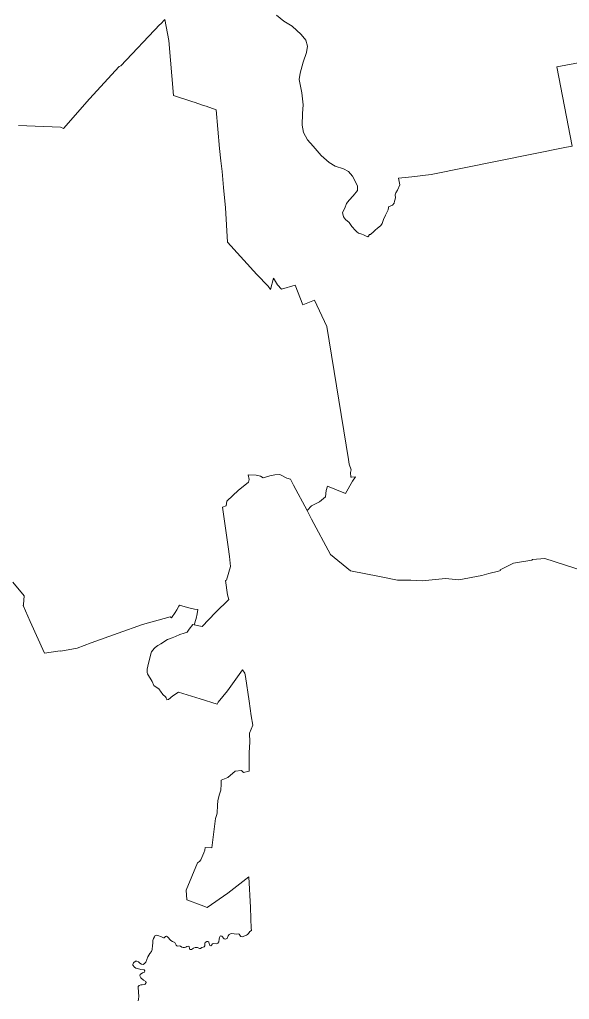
# Model space of a CAD drawing. Extents: x 369010 to 739155, y 6377141 to 6616555.
# Drawn here: x 680791 to 689013, y 6455073 to 6469735 of the extents above; entities that cross this region are included whole.
import ezdxf

# ---------------------------------------------------------------- set-up
doc = ezdxf.new("R2010")
doc.units = 0
doc.header["$LTSCALE"] = 40
doc.layers.add('1', color=7, linetype='Continuous', lineweight=13)

msp = doc.modelspace()

# ---------------------------------------------------------------- linework, layer by layer
at = {"layer": '1'}
for points in [[(685088.91, 6462387.13), (685153.79, 6462459.46), (685277.59, 6462518.05), (685363.98, 6462591.2), (685374.08, 6462689.84), (685392.78, 6462754.39), (685664.37, 6462644.99), (685766.98, 6462829.19), (685812, 6462894.9), (685753.58, 6462888.11), (685743.65, 6462888.61), (685740.83, 6462956.13), (685747.45, 6462995.19), (685721.47, 6463079.93), (685709.06, 6463154.41), (685385.5, 6465140.79), (685202.61, 6465537.67), (685026.35, 6465468.65), (684909.84, 6465759.44), (684707.92, 6465703.34), (684645.53, 6465763.74), (684586.11, 6465863.21), (684541.26, 6465696.72), (684505.84, 6465747.19), (684340.67, 6465918.99), (683899.43, 6466404.24), (683870.47, 6466920.29), (683839.36, 6467220.84), (683819.33, 6467459.83), (683799.14, 6467618.71), (683781.93, 6467807.06), (683730.62, 6468386.16), (683581.01, 6468439.61), (683524.73, 6468455.34), (683403.09, 6468497.04), (683383.56, 6468503.99), (683092.44, 6468596.68), (683092.93, 6468599.32), (683020.28, 6469422.21), (682961.19, 6469733.52), (682899.46, 6469667.65), (682888.54, 6469659.54), (682304.8, 6469044.03), (682280.31, 6469033.94), (681834.94, 6468547.19), (681449.64, 6468106.45), (681402.97, 6468126.81), (680771.91, 6468151.97)], [(681402.97, 6468126.81), (681449.64, 6468106.45), (681834.94, 6468547.19), (682280.31, 6469033.94), (682304.8, 6469044.03), (682888.54, 6469659.54), (682899.46, 6469667.65), (682961.19, 6469733.52), (682963.01, 6469735.51)], [(682963.01, 6469735.51), (682961.19, 6469733.52), (683020.28, 6469422.21), (683092.93, 6468599.32), (683092.44, 6468596.68), (683383.56, 6468503.99), (683403.09, 6468497.04), (683524.73, 6468455.34), (683581.01, 6468439.61), (683730.62, 6468386.16), (683781.93, 6467807.06), (683799.14, 6467618.71), (683819.33, 6467459.83), (683839.36, 6467220.84), (683870.47, 6466920.29), (683899.43, 6466404.24), (684340.67, 6465918.99), (684505.84, 6465747.19), (684541.26, 6465696.72), (684586.11, 6465863.21), (684645.53, 6465763.74), (684707.92, 6465703.34), (684909.84, 6465759.44), (685026.35, 6465468.65), (685202.61, 6465537.67), (685385.5, 6465140.79), (685709.06, 6463154.41), (685721.47, 6463079.93), (685747.45, 6462995.19), (685740.83, 6462956.13), (685743.65, 6462888.61), (685753.58, 6462888.11), (685812, 6462894.9), (685766.98, 6462829.19), (685664.37, 6462644.99), (685392.78, 6462754.39), (685374.08, 6462689.84), (685363.98, 6462591.2), (685277.59, 6462518.05), (685153.79, 6462459.46), (685088.91, 6462387.13), (685154.12, 6462261.35), (685441.6, 6461728.1), (685740.34, 6461486.13), (686172.63, 6461401.22), (686442.9, 6461345.45), (686642.83, 6461348.59), (686810.32, 6461338), (687158.71, 6461370.44), (687357.31, 6461352.4), (687701.39, 6461415.95), (687810.13, 6461444.92), (687954.45, 6461480.83), (687983.74, 6461493.08), (687979.77, 6461503.01), (688176.06, 6461599), (688452.45, 6461647.33), (688459.73, 6461655.44), (688647.25, 6461668.35), (689374.64, 6461438.79)], [(684973.06, 6468840.3), (684985.8, 6468933.31), (685033.14, 6469095.84), (685083.45, 6469240.98), (685097.68, 6469337.14), (685069.38, 6469427.01), (685003.18, 6469513.73), (684865.98, 6469636.87), (684744.5, 6469709.36), (684630.3, 6469799.72)], [(684630.3, 6469799.72), (684744.5, 6469709.36), (684865.98, 6469636.87), (685003.18, 6469513.73), (685069.38, 6469427.01), (685097.68, 6469337.14), (685083.45, 6469240.98), (685033.14, 6469095.84), (684985.8, 6468933.31), (684973.06, 6468840.3), (685009.47, 6468636.56), (685029.99, 6468458.32), (685018.9, 6468328.89), (685017.25, 6468153.79), (685036.28, 6468046.54), (685096.19, 6467934.49), (685181.26, 6467841.48), (685301.09, 6467701.13), (685421.08, 6467598.52), (685507.8, 6467541.75), (685636.4, 6467502.03), (685707.4, 6467459.33), (685770.46, 6467393.13), (685816.14, 6467307.9), (685842.95, 6467241.7), (685841.46, 6467176.98), (685781.55, 6467098.2), (685718.49, 6467031.84), (685680.59, 6466984.5), (685652.12, 6466912.01), (685620.68, 6466847.3), (685633.25, 6466782.59), (685664.87, 6466744.85), (685716.83, 6466700.66), (685759.37, 6466640.58)], [(690196.7, 6469281.53), (688825.66, 6469027.65), (689055.38, 6467840.82), (688968.99, 6467826.75), (686943.38, 6467417.96), (686655.41, 6467382.54), (686456.97, 6467362.35), (686478.15, 6467262.22), (686441.74, 6467180.79), (686418.07, 6467142.89), (686408.64, 6467112.93), (686413.94, 6467068.25), (686404.34, 6467031.84), (686398.05, 6467017.77), (686393.41, 6466986.16), (686369.75, 6466959.35), (686331.85, 6466943.62), (686312.98, 6466938.82), (686308.18, 6466921.44), (686300.4, 6466889.83), (686283.02, 6466847.3), (686262.5, 6466807.91), (686232.54, 6466741.71), (686210.37, 6466684.77), (686193.15, 6466654.82), (686137.88, 6466607.48), (686111.06, 6466586.96), (686073.33, 6466550.72), (686054.3, 6466533.34), (686036.92, 6466519.27), (686024.67, 6466517.28), (686009.11, 6466494.61), (686000.67, 6466482.86), (685961.28, 6466498.75), (685931.33, 6466514.47), (685909.98, 6466522.25), (685857.18, 6466539.63), (685835.17, 6466558.66), (685814.65, 6466577.53), (685759.37, 6466640.58), (685716.83, 6466700.66), (685664.87, 6466744.85), (685633.25, 6466782.59), (685620.68, 6466847.3), (685652.12, 6466912.01), (685680.59, 6466984.5), (685718.49, 6467031.84), (685781.55, 6467098.2), (685841.46, 6467176.98), (685842.95, 6467241.7), (685816.14, 6467307.9), (685770.46, 6467393.13), (685707.4, 6467459.33), (685636.4, 6467502.03), (685507.8, 6467541.75), (685421.08, 6467598.52), (685301.09, 6467701.13), (685181.26, 6467841.48), (685096.19, 6467934.49), (685036.28, 6468046.54), (685017.25, 6468153.79), (685018.9, 6468328.89), (685029.99, 6468458.32), (685009.47, 6468636.56), (684973.06, 6468840.3)], [(685759.37, 6466640.58), (685814.65, 6466577.53), (685835.17, 6466558.66), (685857.18, 6466539.63), (685909.98, 6466522.25), (685931.33, 6466514.47), (685961.28, 6466498.75), (686000.67, 6466482.86), (686009.11, 6466494.61), (686024.67, 6466517.28), (686036.92, 6466519.27), (686054.3, 6466533.34), (686073.33, 6466550.72), (686111.06, 6466586.96), (686137.88, 6466607.48), (686193.15, 6466654.82), (686210.37, 6466684.77), (686232.54, 6466741.71), (686262.5, 6466807.91), (686283.02, 6466847.3), (686300.4, 6466889.83), (686308.18, 6466921.44), (686312.98, 6466938.82), (686331.85, 6466943.62), (686369.75, 6466959.35), (686393.41, 6466986.16), (686398.05, 6467017.77), (686404.34, 6467031.84), (686413.94, 6467068.25), (686408.64, 6467112.93), (686418.07, 6467142.89), (686441.74, 6467180.79), (686478.15, 6467262.22), (686456.97, 6467362.35), (686655.41, 6467382.54), (686943.38, 6467417.96), (688968.99, 6467826.75), (689055.38, 6467840.82), (688825.66, 6469027.65), (690196.7, 6469281.53)], [(680771.91, 6468151.97), (681402.97, 6468126.81)], [(689374.64, 6461438.79), (688647.25, 6461668.35), (688459.73, 6461655.44), (688452.45, 6461647.33), (688176.06, 6461599), (687979.77, 6461503.01), (687983.74, 6461493.08), (687954.45, 6461480.83), (687810.13, 6461444.92), (687701.39, 6461415.95), (687357.31, 6461352.4), (687158.71, 6461370.44), (686810.32, 6461338), (686642.83, 6461348.59), (686442.9, 6461345.45), (686172.63, 6461401.22), (685740.34, 6461486.13), (685441.6, 6461728.1), (685154.12, 6462261.35), (685088.91, 6462387.13), (684887.99, 6462768.95), (684842.64, 6462857.99), (684785.71, 6462873.38), (684681.11, 6462929.32), (684608.95, 6462922.04), (684531.16, 6462905.82), (684433.52, 6462878.68), (684395.62, 6462904), (684329.25, 6462918.4), (684208.27, 6462923.03), (684222.66, 6462853.03), (684216.04, 6462811.32), (684209.26, 6462809.66), (684061.96, 6462692.82), (683890.17, 6462528.47), (683880.24, 6462456.31), (683824.63, 6462439.1), (683848.46, 6462263.83), (683909.03, 6461847.09), (683929.06, 6461701.28), (683947.1, 6461550.67), (683883.22, 6461347.6), (683870.64, 6461343.13), (683902.25, 6461128.64), (683917.64, 6461055.49), (683719.86, 6460863.17), (683522.25, 6460651.66), (683403.42, 6460680.12), (683380.75, 6460684.92), (683325.8, 6460614.09), (683297.17, 6460570.23), (683251.16, 6460553.35), (683186.11, 6460532.16), (683123.72, 6460503.03), (683073.4, 6460482.51), (683004.72, 6460457.52), (682902.11, 6460391.48), (682856.76, 6460367.82), (682820.18, 6460340.34), (682802.81, 6460325.78), (682782.12, 6460299.96), (682765.24, 6460275.14), (682758.28, 6460258.75), (682729.16, 6460146.54), (682707.97, 6460059.32), (682696.39, 6460015.96), (682698.37, 6459966.8), (682705.32, 6459944.46), (682772.52, 6459830.76), (682796.35, 6459771.01), (682833.42, 6459747.51), (682871.49, 6459719.87), (682882.41, 6459705.64), (682899.63, 6459683.96), (682934.38, 6459634.47), (682970.46, 6459600.38), (682984.53, 6459586.31), (682993.8, 6459566.28), (682994.46, 6459556.85), (683016.8, 6459559.33), (683082.34, 6459616.1), (683164.93, 6459671.38), (683492.79, 6459568.43), (683746.67, 6459490.81), (683762.4, 6459522.59), (683897.78, 6459690.41), (684023.89, 6459865.68)], [(683947.1, 6461550.67), (683929.06, 6461701.28), (683909.03, 6461847.09), (683848.46, 6462263.83), (683824.63, 6462439.1), (683880.24, 6462456.31), (683890.17, 6462528.47), (684061.96, 6462692.82), (684209.26, 6462809.66), (684216.04, 6462811.32), (684222.66, 6462853.03), (684208.27, 6462923.03), (684329.25, 6462918.4), (684395.62, 6462904), (684433.52, 6462878.68), (684531.16, 6462905.82), (684608.95, 6462922.04), (684681.11, 6462929.32), (684785.71, 6462873.38), (684842.64, 6462857.99), (684887.99, 6462768.95), (685088.91, 6462387.13)], [(680689.65, 6461315.49), (680858.96, 6461114.57), (680848.04, 6460983.66), (680846.71, 6460972.9), (680844.89, 6460966.61), (680950.48, 6460727.62), (681161.67, 6460254.28), (681396.85, 6460288.04), (681404.96, 6460281.76), (681649.74, 6460330.08), (681862.74, 6460408.7), (682265.08, 6460555.83), (682626.54, 6460683.93), (683041.13, 6460797.3), (683061.82, 6460783.07), (683117.1, 6460864.66), (683141.43, 6460904.05), (683171.38, 6460957.18), (683182.64, 6460970.09), (683301.14, 6460937.65), (683408.55, 6460911.5), (683454.39, 6460905.21), (683444.63, 6460840.33), (683431.56, 6460773.47), (683403.42, 6460680.12), (683522.25, 6460651.66), (683719.86, 6460863.17), (683917.64, 6461055.49), (683902.25, 6461128.64), (683870.64, 6461343.13), (683883.22, 6461347.6), (683947.1, 6461550.67)], [(682833.42, 6459747.51), (682796.35, 6459771.01), (682772.52, 6459830.76), (682705.32, 6459944.46), (682698.37, 6459966.8), (682696.39, 6460015.96), (682707.97, 6460059.32), (682729.16, 6460146.54), (682758.28, 6460258.75), (682765.24, 6460275.14), (682782.12, 6460299.96), (682802.81, 6460325.78), (682820.18, 6460340.34), (682856.76, 6460367.82), (682902.11, 6460391.48), (683004.72, 6460457.52), (683073.4, 6460482.51), (683123.72, 6460503.03), (683186.11, 6460532.16), (683251.16, 6460553.35), (683297.17, 6460570.23), (683325.8, 6460614.09), (683380.75, 6460684.92), (683403.42, 6460680.12), (683431.56, 6460773.47), (683444.63, 6460840.33), (683454.39, 6460905.21), (683408.55, 6460911.5), (683301.14, 6460937.65), (683182.64, 6460970.09), (683171.38, 6460957.18), (683141.43, 6460904.05), (683117.1, 6460864.66), (683061.82, 6460783.07), (683041.13, 6460797.3), (682626.54, 6460683.93), (682265.08, 6460555.83), (681862.74, 6460408.7), (681649.74, 6460330.08), (681404.96, 6460281.76), (681396.85, 6460288.04), (681161.67, 6460254.28), (680950.48, 6460727.62), (680844.89, 6460966.61), (680846.71, 6460972.9), (680848.04, 6460983.66), (680858.96, 6461114.57), (680689.65, 6461315.49)], [(683516.96, 6455850.88), (683533.84, 6455856.84), (683550.22, 6455861.47), (683558.5, 6455876.2), (683558.5, 6455910.13), (683566.61, 6455925.36), (683592.09, 6455939.43), (683607.32, 6455939.43), (683619.24, 6455930.16), (683628.5, 6455891.27), (683636.61, 6455880.34), (683648.7, 6455875.21), (683658.79, 6455882.49), (683676.67, 6455905.5), (683695.7, 6455910.3), (683734.59, 6455906.16), (683753.46, 6455913.44), (683767.69, 6455934.63), (683773.49, 6455975.18), (683778.12, 6455998.51), (683788.38, 6456017.21), (683799.8, 6456023.34), (683814.03, 6456019.03), (683849.45, 6455981.8), (683865.67, 6455975.34), (683879.57, 6455977.33), (683893.64, 6455987.09), (683910.52, 6456025.49), (683925.09, 6456043.86), (683944.78, 6456055.28), (683963.98, 6456057.93), (683999.4, 6456053.13), (684030.18, 6456049.98), (684062.13, 6456054.45), (684075.86, 6456048.49), (684092.08, 6456020.19), (684101.35, 6456012.75), (684119.56, 6456010.59), (684184.43, 6456034.43), (684198.67, 6456042.54), (684215.88, 6456058.26), (684234.91, 6456089.21), (684258.74, 6456102.95), (684256.59, 6456115.52), (684253.45, 6456129.09), (684243.68, 6456448.02), (684217.53, 6456909.45), (683904.23, 6456663.01), (683595.4, 6456446.86), (683505.87, 6456482.45), (683293.86, 6456563.21), (683282.27, 6456706.04), (683452.74, 6457115.33), (683479.05, 6457136.52), (683502.39, 6457162.5), (683547.41, 6457267.27), (683559.49, 6457305.83), (683565.78, 6457347.54), (683667.56, 6457341.25), (683719.86, 6457778.18), (683726.65, 6457797.71), (683736.74, 6457824.68), (683743.53, 6457861.76), (683749.98, 6457979.1), (683755.78, 6458042.65), (683776.96, 6458130.87), (683799.64, 6458203.36), (683806.59, 6458292.23), (683803.94, 6458351.48), (683904.9, 6458394.51), (684014.96, 6458489.02), (684110.12, 6458496.96), (684141.07, 6458467), (684221.67, 6458489.18), (684222, 6458767.23), (684234.25, 6458924.13), (684230.28, 6459057.85), (684280.76, 6459177.02), (684255.6, 6459315.87), (684221.51, 6459534.51), (684170.53, 6459903.91), (684158.95, 6459955.88), (684123.69, 6460002.88), (684023.89, 6459865.68), (683897.78, 6459690.41), (683762.4, 6459522.59), (683746.67, 6459490.81), (683492.79, 6459568.43), (683164.93, 6459671.38), (683082.34, 6459616.1), (683016.8, 6459559.33), (682994.46, 6459556.85), (682993.8, 6459566.28), (682984.53, 6459586.31), (682970.46, 6459600.38), (682934.38, 6459634.47), (682899.63, 6459683.96), (682882.41, 6459705.64), (682871.49, 6459719.87), (682833.42, 6459747.51)], [(684023.89, 6459865.68), (684123.69, 6460002.88), (684158.95, 6459955.88), (684170.53, 6459903.91), (684221.51, 6459534.51), (684255.6, 6459315.87), (684280.76, 6459177.02), (684230.28, 6459057.85), (684234.25, 6458924.13), (684222, 6458767.23), (684221.67, 6458489.18), (684141.07, 6458467), (684110.12, 6458496.96), (684014.96, 6458489.02), (683904.9, 6458394.51), (683803.94, 6458351.48), (683806.59, 6458292.23), (683799.64, 6458203.36), (683776.96, 6458130.87), (683755.78, 6458042.65), (683749.98, 6457979.1), (683743.53, 6457861.76), (683736.74, 6457824.68), (683726.65, 6457797.71), (683719.86, 6457778.18), (683667.56, 6457341.25), (683565.78, 6457347.54), (683559.49, 6457305.83), (683547.41, 6457267.27), (683502.39, 6457162.5), (683479.05, 6457136.52), (683452.74, 6457115.33), (683282.27, 6456706.04), (683293.86, 6456563.21), (683505.87, 6456482.45), (683595.4, 6456446.86), (683904.23, 6456663.01), (684217.53, 6456909.45), (684243.68, 6456448.02), (684253.45, 6456129.09), (684256.59, 6456115.52), (684258.74, 6456102.95), (684234.91, 6456089.21), (684215.88, 6456058.26), (684198.67, 6456042.54), (684184.43, 6456034.43), (684119.56, 6456010.59), (684101.35, 6456012.75), (684092.08, 6456020.19), (684075.86, 6456048.49), (684062.13, 6456054.45), (684030.18, 6456049.98), (683999.4, 6456053.13), (683963.98, 6456057.93), (683944.78, 6456055.28), (683925.09, 6456043.86), (683910.52, 6456025.49), (683893.64, 6455987.09), (683879.57, 6455977.33), (683865.67, 6455975.34), (683849.45, 6455981.8), (683814.03, 6456019.03), (683799.8, 6456023.34), (683788.38, 6456017.21), (683778.12, 6455998.51), (683773.49, 6455975.18), (683767.69, 6455934.63), (683753.46, 6455913.44), (683734.59, 6455906.16), (683695.7, 6455910.3), (683676.67, 6455905.5), (683658.79, 6455882.49), (683648.7, 6455875.21), (683636.61, 6455880.34), (683628.5, 6455891.27), (683619.24, 6455930.16), (683607.32, 6455939.43), (683592.09, 6455939.43), (683566.61, 6455925.36), (683558.5, 6455910.13), (683558.5, 6455876.2), (683550.22, 6455861.47), (683533.84, 6455856.84), (683516.96, 6455850.88), (683495.77, 6455835.66), (683482.53, 6455836.48), (683450.75, 6455848.9), (683416.16, 6455851.05), (683388.86, 6455842.11), (683360.22, 6455818.61), (683342.84, 6455819.11), (683331.92, 6455825.89), (683329.6, 6455832.84), (683328.61, 6455862.63), (683323.81, 6455867.43), (683311.56, 6455869.09), (683292.37, 6455863.96), (683274.82, 6455853.7), (683256.29, 6455847.57), (683235.1, 6455848.23)], [(682561.5, 6455052.99), (682571.27, 6455075.99), (682574.74, 6455116.71), (682561.67, 6455252.09), (682565.64, 6455268.47), (682578.22, 6455280.56), (682602.55, 6455290.49), (682625.88, 6455293.63), (682652.53, 6455295.95), (682668.25, 6455303.23), (682682.32, 6455327.06), (682679.01, 6455341.63), (682645.74, 6455359), (682605.36, 6455398.23), (682588.15, 6455427.36), (682592.12, 6455447.22), (682628.7, 6455472.04), (682658.49, 6455482.14), (682665.27, 6455501.5), (682651.7, 6455514.74), (682603.21, 6455521.2), (682551.9, 6455533.45), (682530.88, 6455541.56), (682509.86, 6455555.46), (682486.53, 6455585.41), (682485.7, 6455597.5), (682495.46, 6455620.67), (682525.59, 6455643.34), (682544.12, 6455646.32), (682567.13, 6455633.08), (682587.48, 6455613.55), (682611.81, 6455598.99), (682639.62, 6455595.68), (682659.15, 6455609.91), (682679.5, 6455632.58), (682707.97, 6455709.05), (682737.6, 6455760.35), (682761.76, 6455792.46), (682772.19, 6455819.6), (682780.3, 6455880.84), (682781.46, 6455916.75), (682784.1, 6455956.81), (682794.53, 6455984.44), (682809.09, 6456008.77), (682815.22, 6456025.49), (682831.11, 6456036.25), (682856.1, 6456028.3), (682910.88, 6456007.95), (682943.32, 6455992.55), (682955.07, 6455992.39), (682974.76, 6456016.39), (682985.52, 6456018.37), (683004.72, 6456008.77), (683053.71, 6455954.32), (683076.22, 6455941.58), (683111.14, 6455923.37), (683131.66, 6455883.82), (683141.76, 6455872.56), (683154.5, 6455867.93), (683180.32, 6455875.38), (683196.87, 6455871.41), (683216.9, 6455856.68), (683235.1, 6455848.23), (683256.29, 6455847.57), (683274.82, 6455853.7), (683292.37, 6455863.96), (683311.56, 6455869.09), (683323.81, 6455867.43), (683328.61, 6455862.63), (683329.6, 6455832.84), (683331.92, 6455825.89), (683342.84, 6455819.11), (683360.22, 6455818.61), (683388.86, 6455842.11), (683416.16, 6455851.05), (683450.75, 6455848.9), (683482.53, 6455836.48), (683495.77, 6455835.66), (683516.96, 6455850.88)], [(683235.1, 6455848.23), (683216.9, 6455856.68), (683196.87, 6455871.41), (683180.32, 6455875.38), (683154.5, 6455867.93), (683141.76, 6455872.56), (683131.66, 6455883.82), (683111.14, 6455923.37), (683076.22, 6455941.58), (683053.71, 6455954.32), (683004.72, 6456008.77), (682985.52, 6456018.37), (682974.76, 6456016.39), (682955.07, 6455992.39), (682943.32, 6455992.55), (682910.88, 6456007.95), (682856.1, 6456028.3), (682831.11, 6456036.25), (682815.22, 6456025.49), (682809.09, 6456008.77), (682794.53, 6455984.44), (682784.1, 6455956.81), (682781.46, 6455916.75), (682780.3, 6455880.84), (682772.19, 6455819.6), (682761.76, 6455792.46), (682737.6, 6455760.35), (682707.97, 6455709.05), (682679.5, 6455632.58), (682659.15, 6455609.91), (682639.62, 6455595.68), (682611.81, 6455598.99), (682587.48, 6455613.55), (682567.13, 6455633.08), (682544.12, 6455646.32), (682525.59, 6455643.34), (682495.46, 6455620.67), (682485.7, 6455597.5), (682486.53, 6455585.41), (682509.86, 6455555.46), (682530.88, 6455541.56), (682551.9, 6455533.45), (682603.21, 6455521.2), (682651.7, 6455514.74), (682665.27, 6455501.5), (682658.49, 6455482.14), (682628.7, 6455472.04), (682592.12, 6455447.22), (682588.15, 6455427.36), (682605.36, 6455398.23), (682645.74, 6455359), (682679.01, 6455341.63), (682682.32, 6455327.06), (682668.25, 6455303.23), (682652.53, 6455295.95), (682625.88, 6455293.63), (682602.55, 6455290.49), (682578.22, 6455280.56), (682565.64, 6455268.47), (682561.67, 6455252.09), (682574.74, 6455116.71), (682571.27, 6455075.99), (682561.5, 6455052.99)]]:
    msp.add_lwpolyline(points, dxfattribs=at)

doc.saveas('drawing.dxf')
